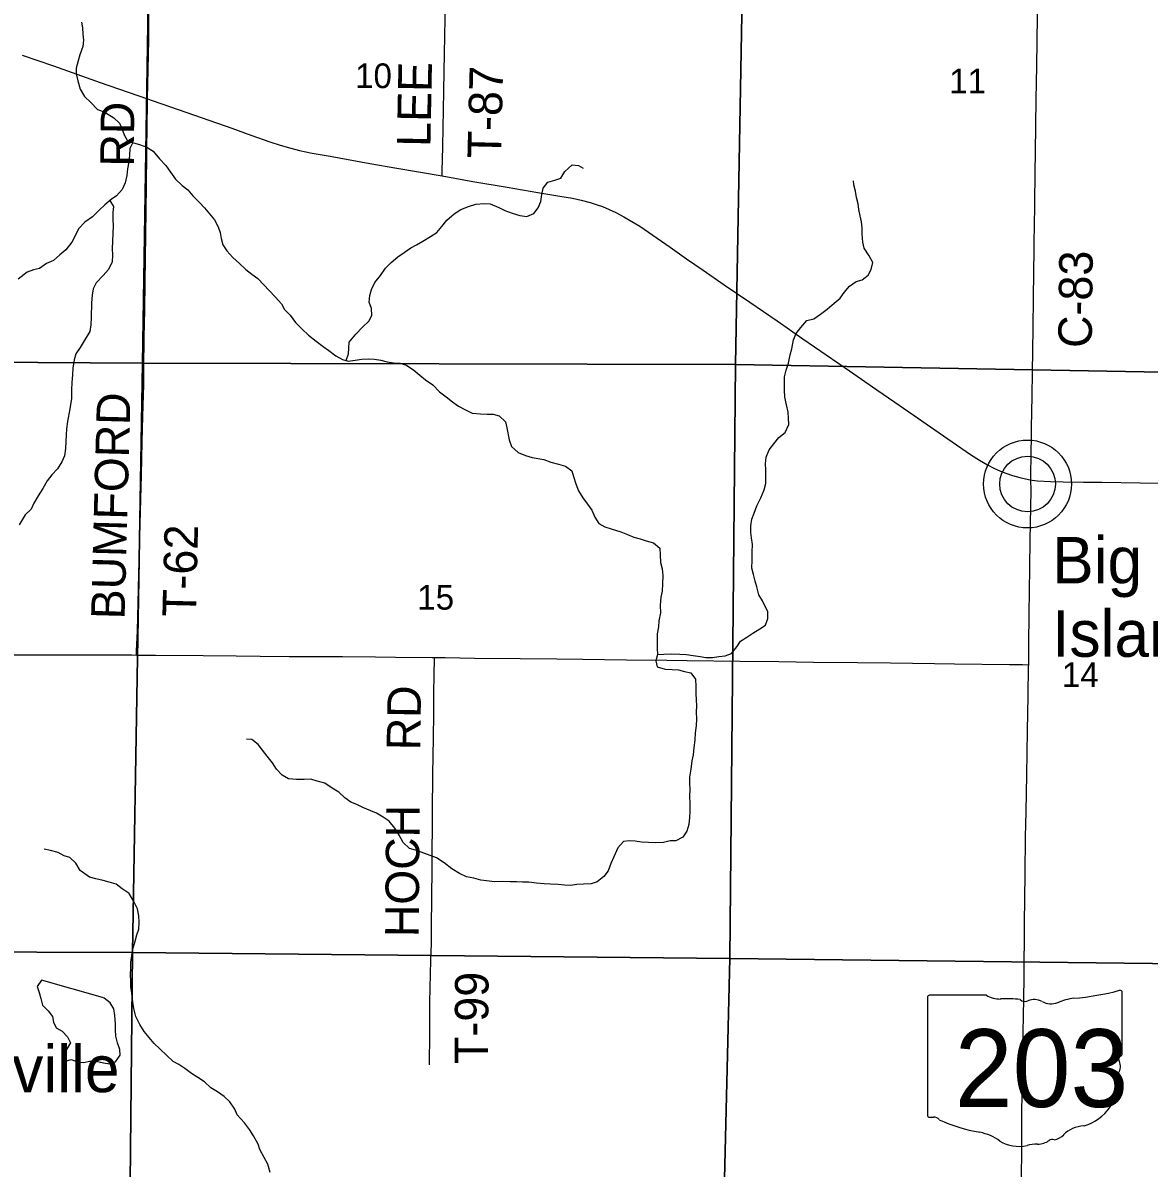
# Model space of a CAD drawing. Extents: x 1584893 to 1934202, y 663575 to 1091909.
# Drawn here: x 1760284 to 1770359, y 946219 to 956462 of the extents above; entities that cross this region are included whole.
import ezdxf

# ---------------------------------------------------------------- set-up
doc = ezdxf.new("R2010")
doc.units = 0
for name, color, linetype in [('GM_X_County_Road', 7, 'Continuous'), ('GM_X_County_Road_Text', 7, 'Continuous'), ('GM_X_Minor_Lake', 7, 'Continuous'), ('GM_X_Minor_River', 7, 'Continuous'), ('GM_X_Section', 7, 'Continuous'), ('GM_X_Section_Text', 7, 'Continuous'), ('GM_X_State_Location', 7, 'Continuous'), ('GM_X_State_Route', 7, 'Continuous'), ('GM_X_State_Shield', 7, 'Continuous'), ('GM_X_Township_Road', 7, 'Continuous'), ('GM_X_Township_Road_Text', 7, 'Continuous'), ('GM_X_Unincorporated', 7, 'Continuous'), ('GM_X_Unincorporated_Location', 7, 'Continuous'), ('GM_X_Unincorporated_Text', 7, 'Continuous')]:
    doc.layers.add(name, color=color, linetype=linetype)

msp = doc.modelspace()

# ---------------------------------------------------------------- linework, layer by layer
at = {"layer": 'GM_X_County_Road'}
for points in [[(1769302, 952374), (1769302, 952417), (1769302, 952487), (1769303, 952533), (1769308, 952844), (1769312, 953123), (1769315, 953337), (1769320, 953730), (1769325, 954009), (1769330, 954436), (1769330, 954518), (1769333, 954632), (1769336, 954846), (1769338, 955125), (1769342, 955305), (1769349, 955781), (1769354, 956076), (1769362, 956749), (1769368, 957241), (1769380, 958012), (1769385, 958356), (1769388, 958658)], [(1758734, 950813), (1758879, 950814), (1759125, 950813), (1759355, 950813), (1759552, 950813), (1759880, 950813), (1760142, 950811), (1760322, 950811), (1760486, 950811), (1760749, 950809), (1761257, 950809), (1761300, 950808)], [(1761300, 950808), (1761470, 950807), (1761897, 950805), (1762192, 950802), (1762405, 950799), (1762667, 950796), (1762962, 950795), (1763143, 950795), (1763438, 950793), (1763618, 950790), (1763946, 950785), (1763966, 950785)], [(1763966, 950785), (1764061, 950785), (1764323, 950781), (1764733, 950776), (1765061, 950773), (1765291, 950770), (1765684, 950765), (1766045, 950761), (1766225, 950758), (1766701, 950752), (1767045, 950749), (1767357, 950745), (1767750, 950742), (1768046, 950737), (1768439, 950732), (1768619, 950730), (1769111, 950724), (1769225, 950722), (1769282, 950721)]]:
    msp.add_lwpolyline(points, dxfattribs=at)
at = {"layer": 'GM_X_Minor_Lake'}
for points in [[(1760449, 947899), (1760410, 947844), (1760428, 947791), (1760445, 947735), (1760458, 947675), (1760509, 947626), (1760548, 947575), (1760557, 947525), (1760582, 947474), (1760635, 947443), (1760684, 947393), (1760709, 947338), (1760675, 947281), (1760636, 947227), (1760663, 947175), (1760717, 947190), (1760769, 947169), (1760828, 947164), (1760880, 947175), (1760940, 947174), (1761006, 947159), (1761060, 947152), (1761112, 947169), (1761155, 947230), (1761152, 947280), (1761129, 947339), (1761116, 947399), (1761113, 947457), (1761112, 947509), (1761107, 947585), (1761096, 947644), (1761063, 947696), (1761010, 947739), (1760996, 947744)], [(1760996, 947744), (1760449, 947899)]]:
    msp.add_lwpolyline(points, dxfattribs=at)
at = {"layer": 'GM_X_Minor_River'}
for points in [[(1760807, 956470), (1760818, 956419), (1760821, 956361), (1760826, 956307), (1760819, 956251), (1760794, 956178), (1760777, 956124), (1760760, 956058), (1760759, 956008), (1760774, 955944), (1760797, 955871), (1760834, 955805), (1760891, 955750), (1760950, 955689), (1761011, 955667), (1761098, 955614), (1761149, 955567), (1761170, 955517), (1761191, 955460), (1761220, 955408), (1761272, 955391), (1761326, 955374), (1761393, 955351), (1761448, 955314), (1761507, 955245), (1761562, 955186), (1761603, 955127), (1761650, 955066), (1761709, 955007), (1761760, 954970), (1761803, 954915), (1761862, 954858), (1761907, 954807), (1761954, 954756), (1761999, 954702), (1762032, 954639), (1762047, 954587), (1762058, 954533), (1762073, 954476), (1762108, 954424), (1762161, 954365), (1762222, 954310), (1762277, 954257), (1762332, 954216), (1762384, 954175), (1762541, 954012), (1762596, 953949), (1762625, 953898), (1762676, 953849), (1762723, 953784), (1762781, 953723), (1762840, 953670), (1762907, 953617), (1762969, 953568), (1763022, 953531), (1763083, 953484), (1763142, 953451), (1763194, 953438), (1763256, 953445), (1763316, 953454), (1763372, 953459), (1763430, 953454), (1763486, 953447), (1763543, 953432), (1763599, 953421), (1763655, 953420), (1763716, 953401), (1763781, 953356), (1763835, 953311), (1763886, 953270), (1763951, 953225), (1764010, 953162), (1764071, 953117), (1764126, 953072), (1764181, 953033), (1764243, 953000), (1764302, 952973), (1764376, 952965), (1764436, 952962), (1764492, 952963), (1764543, 952948), (1764600, 952893), (1764613, 952841), (1764635, 952733), (1764654, 952674), (1764715, 952619), (1764779, 952594), (1764840, 952575), (1764944, 952557), (1765007, 952534)], [(1761266, 955393), (1761239, 955339), (1761238, 955277), (1761231, 955219), (1761220, 955157), (1761213, 955098), (1761200, 955032), (1761173, 954972), (1761122, 954917), (1761072, 954882), (1761017, 954835), (1760965, 954788), (1760906, 954729), (1760837, 954680), (1760782, 954621), (1760757, 954569), (1760720, 954500), (1760669, 954432), (1760615, 954389), (1760558, 954338), (1760494, 954311), (1760433, 954266), (1760379, 954255), (1760323, 954232), (1760241, 954171)], [(1763175, 953443), (1763197, 953502), (1763198, 953554), (1763201, 953606), (1763262, 953677), (1763323, 953742), (1763377, 953793), (1763406, 953845), (1763403, 953907), (1763382, 953963), (1763387, 954025), (1763402, 954077), (1763431, 954141), (1763484, 954202), (1763527, 954269), (1763578, 954318), (1763639, 954371), (1763693, 954408), (1763754, 954449), (1763804, 954476), (1763860, 954511), (1763929, 954552), (1763988, 954589), (1764030, 954641), (1764077, 954698), (1764142, 954755), (1764202, 954792), (1764271, 954819), (1764335, 954840), (1764409, 954846), (1764465, 954843), (1764540, 954812), (1764596, 954785), (1764661, 954760), (1764729, 954741), (1764792, 954732), (1764853, 954757), (1764893, 954808), (1764918, 954865), (1764927, 954927), (1764938, 954985), (1764981, 955037), (1765043, 955057), (1765095, 955075), (1765132, 955134), (1765197, 955193), (1765255, 955188), (1765297, 955163)], [(1765961, 950812), (1766017, 950815), (1766085, 950818), (1766161, 950817), (1766219, 950812), (1766280, 950803), (1766342, 950796), (1766394, 950787), (1766454, 950786), (1766508, 950795), (1766566, 950800), (1766622, 950821), (1766669, 950880), (1766704, 950932), (1766760, 950967), (1766815, 951004), (1766875, 951043), (1766926, 951076), (1766949, 951136), (1766948, 951194), (1766901, 951292), (1766868, 951347), (1766849, 951417), (1766834, 951468), (1766819, 951528), (1766806, 951586), (1766809, 951656), (1766809, 951730), (1766810, 951798), (1766803, 951855), (1766796, 951905), (1766797, 951963), (1766806, 952023), (1766826, 952078), (1766849, 952142), (1766885, 952213), (1766914, 952285), (1766929, 952341), (1766931, 952393), (1766931, 952465), (1766928, 952519), (1766934, 952577), (1766960, 952645), (1767000, 952696), (1767045, 952755), (1767102, 952800), (1767137, 952870), (1767134, 952928), (1767131, 952980), (1767116, 953046), (1767099, 953116), (1767096, 953177), (1767098, 953297), (1767113, 953356), (1767132, 953418), (1767149, 953492), (1767162, 953548), (1767177, 953626), (1767202, 953683), (1767243, 953738), (1767298, 953800), (1767360, 953815), (1767419, 953858), (1767479, 953903), (1767540, 953954), (1767595, 953999), (1767630, 954052), (1767679, 954109), (1767739, 954148), (1767791, 954163), (1767844, 954205), (1767873, 954258), (1767886, 954318), (1767853, 954380), (1767810, 954447), (1767797, 954502), (1767792, 954572), (1767791, 954628), (1767786, 954682), (1767775, 954736), (1767762, 954792), (1767757, 954843), (1767740, 954901), (1767732, 954957), (1767717, 955015), (1767714, 955049)], [(1761061, 954873), (1761093, 954819), (1761088, 954765), (1761089, 954707), (1761092, 954645), (1761087, 954581), (1761086, 954507), (1761083, 954445), (1761084, 954385), (1761083, 954325), (1761050, 954258), (1761001, 954204), (1760938, 954138), (1760911, 954084), (1760902, 954028), (1760897, 953958), (1760895, 953826), (1760892, 953762), (1760881, 953702), (1760842, 953633), (1760795, 953560), (1760756, 953502), (1760741, 953450), (1760730, 953375), (1760727, 953313), (1760721, 953247), (1760718, 953179), (1760717, 953104), (1760704, 953009), (1760682, 952897), (1760673, 952831), (1760672, 952779), (1760669, 952719), (1760666, 952655), (1760657, 952589), (1760632, 952536), (1760593, 952474), (1760542, 952419), (1760501, 952366), (1760462, 952298), (1760419, 952231), (1760380, 952166), (1760357, 952114), (1760303, 952061), (1760251, 951973)], [(1765007, 952534), (1765075, 952515), (1765139, 952496), (1765194, 952457), (1765209, 952405), (1765230, 952338), (1765253, 952278), (1765294, 952215), (1765335, 952158), (1765374, 952103), (1765401, 952041), (1765436, 951984), (1765489, 951955), (1765547, 951936), (1765634, 951909), (1765693, 951886), (1765749, 951861), (1765807, 951846), (1765860, 951831), (1765926, 951812), (1765981, 951765), (1765984, 951705), (1765989, 951636), (1766002, 951580), (1766007, 951520), (1766004, 951446), (1766002, 951380), (1765992, 951326), (1765986, 951252), (1765989, 951186), (1765974, 951114), (1765969, 951060), (1765958, 950998), (1765957, 950938), (1765958, 950866), (1765961, 950812), (1765946, 950755), (1765957, 950704), (1766029, 950681), (1766091, 950678), (1766150, 950675), (1766202, 950660), (1766258, 950649), (1766301, 950592), (1766304, 950526), (1766305, 950464), (1766308, 950406), (1766311, 950354), (1766306, 950298), (1766311, 950238), (1766306, 950176), (1766297, 950112), (1766296, 950048), (1766285, 949982), (1766280, 949916), (1766267, 949862), (1766258, 949788), (1766246, 949717), (1766247, 949658), (1766249, 949606), (1766248, 949548), (1766250, 949478), (1766251, 949410), (1766248, 949356), (1766241, 949292), (1766222, 949233), (1766188, 949179), (1766125, 949146), (1766073, 949145), (1766015, 949132), (1765945, 949127), (1765879, 949132), (1765817, 949133), (1765760, 949142), (1765708, 949145), (1765656, 949140), (1765607, 949083), (1765570, 949002), (1765543, 948942), (1765520, 948878), (1765481, 948827), (1765422, 948780), (1765366, 948761), (1765300, 948760), (1765238, 948755), (1765182, 948748), (1765128, 948751), (1765073, 948756), (1765003, 948759), (1764947, 948762), (1764877, 948767), (1764811, 948777), (1764752, 948776), (1764698, 948780), (1764646, 948779), (1764576, 948781), (1764502, 948778), (1764430, 948787), (1764379, 948794), (1764317, 948811), (1764253, 948824)], [(1764253, 948824), (1764190, 948853), (1764121, 948897), (1764052, 948948), (1763983, 948995), (1763848, 949045), (1763796, 949062), (1763741, 949079), (1763686, 949132), (1763651, 949197), (1763610, 949258), (1763559, 949321), (1763508, 949359), (1763448, 949395), (1763395, 949415), (1763325, 949443), (1763270, 949472), (1763218, 949493), (1763165, 949532), (1763110, 949580), (1763051, 949618), (1762984, 949663), (1762916, 949680), (1762859, 949699), (1762801, 949696), (1762731, 949695), (1762661, 949702), (1762602, 949735), (1762551, 949788), (1762518, 949843), (1762469, 949904), (1762426, 949957), (1762389, 950007), (1762331, 950052), (1762284, 950055)], [(1762024, 946901), (1761966, 946936), (1761909, 946989), (1761850, 947028), (1761793, 947065), (1761732, 947110), (1761680, 947145), (1761627, 947172), (1761572, 947227), (1761509, 947286), (1761458, 947333), (1761368, 947441), (1761331, 947504), (1761294, 947576), (1761275, 947645), (1761266, 947703), (1761258, 947785), (1761249, 947841), (1761248, 947891), (1761245, 947949), (1761250, 948011), (1761248, 948061), (1761257, 948117), (1761268, 948181), (1761285, 948237), (1761304, 948305), (1761321, 948356), (1761324, 948416), (1761321, 948476), (1761308, 948537), (1761277, 948603), (1761235, 948674), (1761173, 948717), (1761118, 948760), (1761055, 948777), (1761001, 948790), (1760935, 948805), (1760880, 948820), (1760795, 948882), (1760758, 948945), (1760705, 948996), (1760653, 949012), (1760598, 949041), (1760530, 949059), (1760475, 949072)], [(1762497, 946180), (1762476, 946255), (1762443, 946313), (1762404, 946384), (1762389, 946434), (1762347, 946507), (1762310, 946564), (1762267, 946623), (1762200, 946694), (1762181, 946746), (1762136, 946813), (1762083, 946860), (1762024, 946901)]]:
    msp.add_lwpolyline(points, dxfattribs=at)
at = {"layer": 'GM_X_Section'}
for points in [[(1756204, 958707), (1761436, 958720), (1761355, 953418), (1756196, 953452)], [(1761436, 958720), (1766755, 958678), (1766658, 953408), (1761355, 953418)], [(1766755, 958678), (1772029, 958632), (1771974, 953310), (1766658, 953408)], [(1756196, 953452), (1761355, 953418), (1761263, 948146), (1756130, 948165)], [(1761355, 953418), (1766658, 953408), (1766608, 948095), (1761263, 948146)], [(1766658, 953408), (1771974, 953310), (1771900, 948032), (1766608, 948095)], [(1756130, 948165), (1761263, 948146), (1761209, 942861), (1755981, 942886)], [(1761263, 948146), (1766608, 948095), (1766481, 942794), (1761209, 942861)], [(1766608, 948095), (1771900, 948032), (1771824, 942715), (1766481, 942794)]]:
    msp.add_lwpolyline(points, close=True, dxfattribs=at)
at = {"layer": 'GM_X_State_Route'}
for points in [[(1760278, 956174), (1760557, 956077), (1760974, 955929), (1761399, 955784), (1761440, 955769), (1761749, 955660), (1762152, 955520), (1762322, 955459), (1762492, 955399), (1762585, 955368), (1762680, 955341), (1762759, 955321), (1762871, 955297), (1763032, 955270), (1763388, 955206), (1763630, 955163), (1764034, 955093), (1764148, 955073), (1764309, 955045), (1764617, 954993), (1764891, 954946), (1765086, 954914), (1765199, 954894), (1765279, 954876), (1765359, 954856), (1765422, 954836), (1765468, 954820), (1765529, 954794), (1765588, 954766), (1765661, 954728), (1765732, 954687), (1765802, 954643), (1766073, 954457), (1766220, 954353), (1766369, 954251), (1766557, 954120), (1766788, 953963), (1767031, 953796), (1767261, 953637), (1767679, 953349), (1767923, 953181), (1768084, 953069), (1768288, 952930), (1768598, 952715), (1768760, 952603), (1768842, 952550), (1768913, 952509), (1768971, 952479), (1769030, 952452), (1769076, 952434), (1769138, 952414), (1769201, 952396), (1769281, 952378), (1769302, 952374)], [(1769216, 946094), (1769219, 946422), (1769221, 946652), (1769224, 946947), (1769228, 947308), (1769234, 947571), (1769240, 947915), (1769243, 948407), (1769251, 948850), (1769254, 949179), (1769258, 949408), (1769265, 949736), (1769271, 950130), (1769277, 950442), (1769281, 950707), (1769282, 950721), (1769282, 950736), (1769284, 950901), (1769286, 951180), (1769289, 951377), (1769293, 951590), (1769295, 951837), (1769303, 952280), (1769302, 952374)], [(1769302, 952374), (1769313, 952372), (1769361, 952367), (1769476, 952360), (1769591, 952357), (1769771, 952355), (1769935, 952353), (1770279, 952347), (1770509, 952344)]]:
    msp.add_lwpolyline(points, dxfattribs=at)
at = {"layer": 'GM_X_State_Shield'}
for p, q in [((1768377, 947748), (1768377, 946691)), ((1768904, 947766), (1768394, 947766)), ((1770117, 947239), (1770117, 947792)), ((1770117, 947239), (1770117, 947239))]:
    msp.add_line(p, q, dxfattribs=at)
for centre, major_axis, start_param, end_param in [((1768397, 947750), (20.2, 0), 1.712693, 3.28349), ((1769025, 947888), (196, 0), 4.042523, 4.731795), ((1769090, 947172), (702, 0), 1.404758, 1.657858), ((1769332, 947633), (117, 0), 0.950623, 2.079405), ((1769733, 947443), (371, 0), 1.699011, 2.107814), ((1769497, 949206), (1845, 0), 4.814394, 5.042369), ((1770098, 947794), (19.4, 0), 6.141152, 7.989035), ((1769249, 947755), (56.4, 0), 3.836095, 5.185415), ((1769484, 947801), (141, 0), 4.081561, 5.145723), ((1770113, 947199), (30, 0), 1.883978, 3.671073), ((1770097, 947237), (20.7, 0), 5.05454, 6.418171), ((1769922, 947129), (180, 0), 5.934695, 6.695948), ((1770187, 947008), (131, 0), 2.387724, 3.262537), ((1769601, 946938), (462, 0), 5.101752, 6.440018), ((1768397, 946689), (20.3, 0), 3.00124, 4.508301), ((1768400, 946797), (155, 0), 4.665946, 4.897461), ((1768432, 946630), (56, 0), 0.519207, 1.627899), ((1769139, 947579), (1333, 0), 4.195997, 4.488961), ((1768741, 946216), (417, 0), 0.823519, 1.323587), ((1769475, 946588), (149, 0), 4.937069, 5.64225), ((1769795, 946394), (253, 0), 1.647645, 2.488434), ((1769192, 946625), (265, 0), 4.026481, 4.996735), ((1769345, 946259), (217, 0), 1.495662, 1.94098), ((1769364, 946546), (141, 0), 4.691044, 5.507374), ((1769492, 946443), (39.7, 0), 1.147584, 2.315152)]:
    msp.add_ellipse(centre, major_axis=major_axis, ratio=0.8, start_param=start_param, end_param=end_param, dxfattribs=at)
at = {"layer": 'GM_X_Township_Road'}
for points in [[(1761399, 955784), (1761409, 956307), (1761411, 956520), (1761410, 956618), (1761410, 956733), (1761412, 956913), (1761413, 957044), (1761418, 957275), (1761419, 957454), (1761423, 957848), (1761426, 958061), (1761429, 958291), (1761430, 958504), (1761433, 958701), (1761433, 958729)], [(1764034, 955093), (1764035, 955138), (1764039, 955351), (1764043, 955531), (1764046, 955679), (1764049, 955859), (1764055, 956188), (1764060, 956499), (1764067, 956778), (1764073, 957074), (1764080, 957599), (1764081, 957829), (1764082, 958059), (1764085, 958370), (1764086, 958567), (1764088, 958699), (1764089, 958712)], [(1761300, 950808), (1761301, 950846), (1761308, 951026), (1761314, 951272), (1761322, 951535), (1761337, 952092), (1761345, 952420), (1761352, 952715), (1761358, 952945), (1761365, 953224), (1761366, 953372), (1761369, 953650), (1761373, 953896), (1761376, 954142), (1761387, 954781), (1761389, 955012), (1761396, 955571), (1761398, 955716), (1761399, 955784)], [(1763964, 950653), (1763965, 950756), (1763966, 950785)], [(1763920, 947144), (1763920, 947160), (1763924, 947406), (1763924, 947538), (1763925, 947702), (1763933, 948080), (1763938, 948227), (1763939, 948392), (1763941, 948622), (1763944, 948917), (1763947, 949410), (1763952, 949739), (1763957, 950067), (1763959, 950281), (1763960, 950444), (1763964, 950653)]]:
    msp.add_lwpolyline(points, dxfattribs=at)
at = {"layer": 'GM_X_Unincorporated'}
for radius in [393, 249]:
    msp.add_circle((1769271, 952338), radius, dxfattribs=at)
at = {"layer": 'GM_X_Unincorporated_Location'}
msp.add_line((1769271, 952338), (1769271, 952338), dxfattribs=at)

# ---------------------------------------------------------------- texts
at = {"layer": 'GM_X_County_Road_Text'}
msp.add_text('C-83', height=300, rotation=89.3142, dxfattribs=at).set_placement((1769845, 953554))
at = {"layer": 'GM_X_Section_Text'}
for s, p in [('10', (1763256, 955879)), ('11', (1768571, 955831)), ('15', (1763812, 951214)), ('14', (1769579, 950522))]:
    msp.add_text(s, height=221, rotation=0, dxfattribs=at).set_placement(p)
at = {"layer": 'GM_X_State_Location'}
for s in ['s', 'r']:
    msp.add_text(s, height=1, dxfattribs=at).set_placement((1769228, 947149))
msp.add_text('203', height=1, rotation=0, dxfattribs=at).set_placement((1768875, 947076))
at = {"layer": 'GM_X_State_Shield'}
msp.add_text('203', height=696.1, dxfattribs=at).set_placement((1768620, 946765))
at = {"layer": 'GM_X_Township_Road_Text'}
for s, rotation, p in [('LEE', 88.8841, (1763929, 955352)), ('T-87', 88.5847, (1764560, 955248)), ('RD', 89.5045, (1761276, 955176)), ('BUMFORD', 88.4738, (1761193, 951125)), ('T-62', 88.5864, (1761831, 951146)), ('RD', 89.0195, (1763837, 949954)), ('HOCH', 89.517, (1763824, 948284)), ('T-99', 89.6573, (1764445, 947149))]:
    msp.add_text(s, height=300, rotation=rotation, dxfattribs=at).set_placement(p)
at = {"layer": 'GM_X_Unincorporated_Text'}
for s, p in [('Big', (1769491, 951448)), ('Island', (1769491, 950792)), ('Espyville', (1758948, 946898))]:
    msp.add_text(s, height=417, rotation=0, dxfattribs=at).set_placement(p)

doc.saveas('drawing.dxf')
